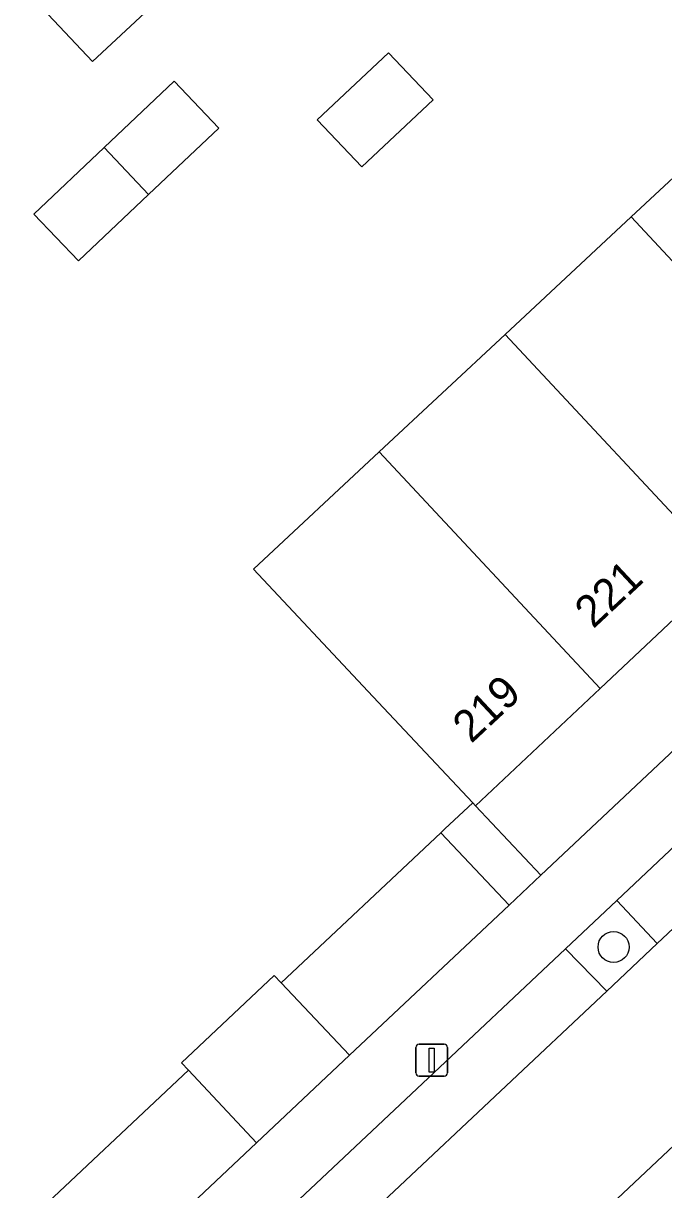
# Model space of a CAD drawing. Extents: x 162542 to 163147, y 380779 to 381521.
# Drawn here: x 162698.31 to 162718.45, y 381283.2 to 381319.91 of the extents above; entities that cross this region are included whole.
import ezdxf

# ---------------------------------------------------------------- set-up
doc = ezdxf.new("R2010")
doc.units = 0
for name, color, linetype in [('IMGEO_Boom', 7, 'Continuous'), ('IMGEO_Erf', 7, 'Continuous'), ('IMGEO_Groenvoorziening', 7, 'Continuous'), ('IMGEO_Lichtmast', 7, 'Continuous'), ('IMGEO_Pand', 7, 'Continuous'), ('IMGEO_Pand_nummerreeks', 7, 'Continuous'), ('IMGEO_Parkeervlak_open', 7, 'Continuous'), ('IMGEO_Rijbaan_lokaal_open', 7, 'Continuous'), ('IMGEO_Voetpad_open', 7, 'Continuous')]:
    doc.layers.add(name, color=color, linetype=linetype)

msp = doc.modelspace()

# ---------------------------------------------------------------- linework, layer by layer
at = {"layer": 'IMGEO_Boom'}
msp.add_circle((162716.875, 381290.837), 0.489, dxfattribs=at)
at = {"layer": 'IMGEO_Erf'}
msp.add_lwpolyline([(162698.377, 381282.131), (162703.502, 381286.958), (162703.283, 381287.191), (162706.202, 381289.941), (162706.422, 381289.708), (162711.441, 381294.435), (162711.568, 381294.555), (162712.442, 381295.378), (162709.141, 381298.891), (162705.546, 381302.727), (162709.506, 381306.422), (162713.465, 381310.117), (162717.425, 381313.812), (162719.949, 381316.168), (162722.007, 381313.976), (162723.58, 381315.452), (162727.317, 381318.959), (162722.362, 381324.237), (162726.912, 381328.508), (162715.225, 381340.909), (162710.686, 381336.634), (162705.722, 381341.904), (162701.836, 381338.243), (162697.562, 381334.216)], dxfattribs=at)
for points in [[(162700.489, 381318.701), (162699.087, 381320.187), (162701.324, 381322.3), (162702.73, 381320.806)], [(162709.797, 381318.98), (162711.196, 381317.5), (162708.952, 381315.386), (162707.554, 381316.869)], [(162698.643, 381313.903), (162700.852, 381315.995), (162703.056, 381318.082), (162704.455, 381316.606), (162702.249, 381314.519), (162700.042, 381312.431)], [(162726.382, 381304.202), (162724.338, 381306.395), (162720.399, 381302.687), (162716.455, 381298.976), (162712.531, 381295.283), (162714.586, 381293.095)]]:
    msp.add_lwpolyline(points, close=True, dxfattribs=at)
at = {"layer": 'IMGEO_Groenvoorziening'}
for points in [[(162745.949, 381302.07), (162741.952, 381306.416), (162713.421, 381279.554), (162717.504, 381275.272), (162718.576, 381276.281), (162718.648, 381276.35)], [(162713.588, 381292.155), (162711.441, 381294.435), (162706.422, 381289.708), (162708.568, 381287.429)], [(162718.25, 381290.943), (162716.974, 381292.304), (162715.361, 381290.782), (162716.657, 381289.445)], [(162705.648, 381284.679), (162703.502, 381286.958), (162698.377, 381282.131), (162700.523, 381279.852)]]:
    msp.add_lwpolyline(points, close=True, dxfattribs=at)
at = {"layer": 'IMGEO_Lichtmast'}
for p, q in [((162710.657, 381286.875), (162710.657, 381287.675)), ((162710.657, 381287.675), (162710.657, 381286.875)), ((162710.757, 381287.775), (162711.547, 381287.775)), ((162711.547, 381287.775), (162710.757, 381287.775)), ((162711.647, 381287.675), (162711.647, 381286.875)), ((162711.647, 381286.875), (162711.647, 381287.675)), ((162711.547, 381286.775), (162710.757, 381286.775)), ((162710.757, 381286.775), (162711.547, 381286.775))]:
    msp.add_line(p, q, dxfattribs=at)
msp.add_lwpolyline([(162711.077, 381287.65), (162711.227, 381287.65), (162711.227, 381286.9), (162711.077, 381286.9), (162711.077, 381287.65)], dxfattribs=at)
for centre, start, end in [((162710.757, 381287.675), 90, 180), ((162710.757, 381287.675), 90, 180), ((162711.547, 381287.675), 0, 90), ((162711.547, 381287.675), 360, 90), ((162710.757, 381286.875), 180, 270), ((162710.757, 381286.875), 180, 270), ((162711.547, 381286.875), 270, 0), ((162711.547, 381286.875), 270, 0)]:
    msp.add_arc(centre, 0.1, start, end, dxfattribs=at)
at = {"layer": 'IMGEO_Pand'}
for points in [[(162702.73, 381320.806), (162701.324, 381322.3), (162699.087, 381320.187), (162700.489, 381318.701)], [(162709.797, 381318.98), (162707.554, 381316.869), (162708.952, 381315.386), (162711.196, 381317.5)], [(162704.455, 381316.606), (162703.056, 381318.082), (162700.852, 381315.995), (162702.249, 381314.519)], [(162702.249, 381314.519), (162700.852, 381315.995), (162698.643, 381313.903), (162700.042, 381312.431)], [(162723.58, 381315.452), (162722.007, 381313.976), (162719.949, 381316.168), (162717.425, 381313.812), (162724.338, 381306.395), (162726.382, 381304.202), (162730.509, 381308.08)], [(162717.425, 381313.812), (162713.465, 381310.117), (162720.399, 381302.687), (162724.338, 381306.395)], [(162713.465, 381310.117), (162709.506, 381306.422), (162716.455, 381298.976), (162720.399, 381302.687)], [(162709.506, 381306.422), (162705.546, 381302.727), (162709.141, 381298.891), (162712.442, 381295.378), (162712.531, 381295.283), (162716.455, 381298.976)]]:
    msp.add_lwpolyline(points, close=True, dxfattribs=at)
at = {"layer": 'IMGEO_Parkeervlak_open'}
for points in [[(162726.936, 381299.114), (162725.686, 381300.523), (162716.974, 381292.304), (162718.25, 381290.943)], [(162716.657, 381289.445), (162715.361, 381290.782), (162710.868, 381286.543), (162706.458, 381282.394), (162689.195, 381266.132), (162690.48, 381264.817), (162709.97, 381283.154)]]:
    msp.add_lwpolyline(points, close=True, dxfattribs=at)
at = {"layer": 'IMGEO_Rijbaan_lokaal_open'}
msp.add_lwpolyline([(162713.421, 381279.554), (162741.952, 381306.416), (162743.306, 381307.691), (162744.368, 381308.675), (162740.944, 381312.277), (162739.169, 381310.622), (162739.133, 381310.588), (162738.595, 381310.082), (162737.097, 381308.672), (162728.446, 381300.534), (162726.936, 381299.114), (162718.25, 381290.943), (162716.657, 381289.445), (162709.97, 381283.154)], dxfattribs=at)
at = {"layer": 'IMGEO_Voetpad_open'}
for points in [[(162710.868, 381286.543), (162715.361, 381290.782), (162716.974, 381292.304), (162725.686, 381300.523), (162727.203, 381301.954), (162735.823, 381310.086), (162737.527, 381311.693), (162739.287, 381313.354), (162738.785, 381315.859), (162734.635, 381311.958), (162730.509, 381308.08), (162726.382, 381304.202), (162714.586, 381293.095), (162713.588, 381292.155), (162708.568, 381287.429), (162705.648, 381284.679), (162700.523, 381279.852), (162699.646, 381279.027), (162687.856, 381267.926), (162683.734, 381264.044), (162679.611, 381260.161), (162675.45, 381256.242), (162677.311, 381254.516), (162677.312, 381254.517)], [(162677.312, 381254.938), (162678.414, 381255.976), (162687.636, 381264.663), (162689.195, 381266.132), (162706.458, 381282.394), (162710.868, 381286.543)]]:
    msp.add_lwpolyline(points, dxfattribs=at)
for points in [[(162712.531, 381295.283), (162712.442, 381295.378), (162711.568, 381294.555), (162711.441, 381294.435), (162713.588, 381292.155), (162714.586, 381293.095)], [(162708.568, 381287.429), (162706.422, 381289.708), (162706.202, 381289.941), (162703.283, 381287.191), (162703.502, 381286.958), (162705.648, 381284.679)]]:
    msp.add_lwpolyline(points, close=True, dxfattribs=at)

# ---------------------------------------------------------------- texts
at = {"layer": 'IMGEO_Pand_nummerreeks'}
for s, p in [('221', (162716.234, 381300.834)), ('219', (162712.395, 381297.221))]:
    msp.add_text(s, height=1, rotation=43.0635, dxfattribs=at).set_placement(p)

doc.saveas('drawing.dxf')
